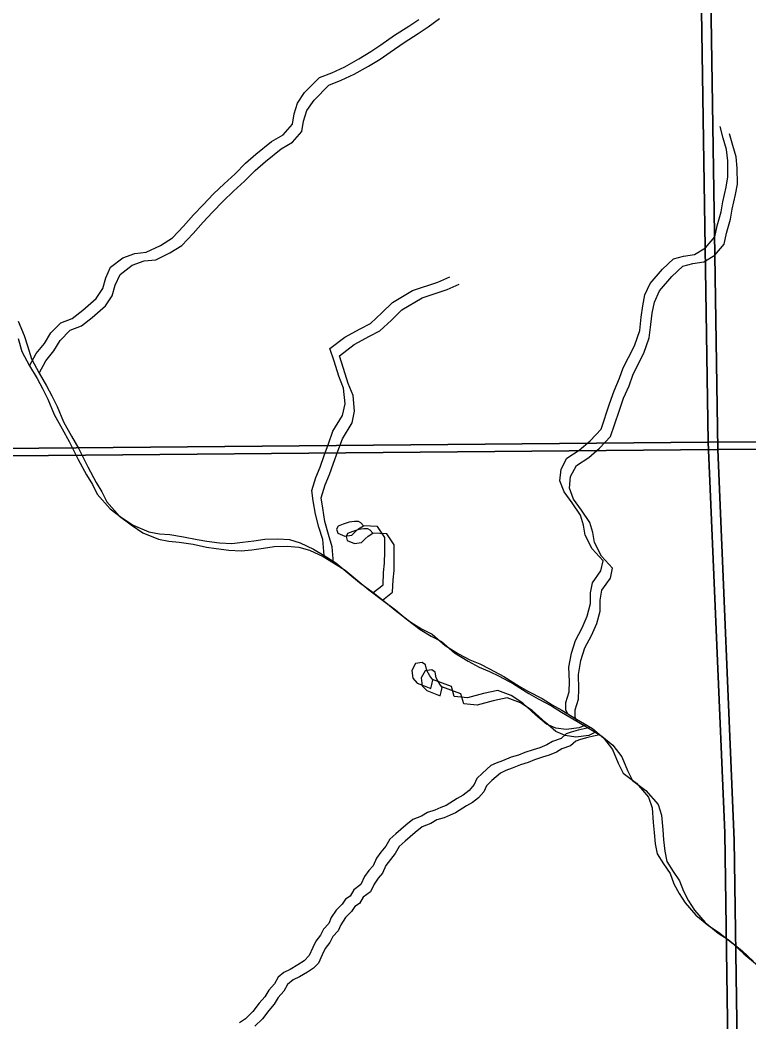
# Model space of a CAD drawing. Extents: x -21.1 to 50.3, y 0 to 22.1.
# Drawn here: x 46.473 to 47.215, y 16.088 to 17.109 of the extents above; entities that cross this region are included whole.
import ezdxf

# ---------------------------------------------------------------- set-up
doc = ezdxf.new("R2010")
doc.units = 0
for name, color, linetype in [('GM_X_Major_River', 7, 'Continuous'), ('GM_X_Minor_Lake', 7, 'Continuous'), ('GM_X_Minor_River', 7, 'Continuous'), ('GM_X_Section', 7, 'Continuous')]:
    doc.layers.add(name, color=color, linetype=linetype)

msp = doc.modelspace()

# ---------------------------------------------------------------- linework, layer by layer
at = {"layer": 'GM_X_Major_River'}
for points in [[(46.4708, 16.8023), (46.477, 16.7876), (46.4805, 16.777), (46.4844, 16.7637), (46.4921, 16.749), (46.4998, 16.7361), (46.5052, 16.7259), (46.5105, 16.7153), (46.5171, 16.6995), (46.5252, 16.6851), (46.5325, 16.6719), (46.5418, 16.6537), (46.5502, 16.6379), (46.556, 16.6281), (46.561, 16.6182), (46.574, 16.6035), (46.5859, 16.5945), (46.5977, 16.5866), (46.6137, 16.5799), (46.6243, 16.5781), (46.635, 16.5771), (46.649, 16.5749), (46.6627, 16.572), (46.6726, 16.5705)], [(46.4708, 16.7845), (46.4747, 16.7712), (46.4824, 16.7565), (46.4901, 16.7436), (46.4955, 16.7334), (46.5009, 16.7228), (46.5075, 16.707), (46.5156, 16.6926), (46.5229, 16.6794), (46.5321, 16.6612), (46.5406, 16.6454), (46.5464, 16.6356), (46.5514, 16.6257), (46.5644, 16.611), (46.5762, 16.602), (46.5881, 16.5941), (46.6041, 16.5874), (46.6147, 16.5856), (46.6253, 16.5846), (46.6394, 16.5824), (46.6531, 16.5795), (46.663, 16.578)], [(46.663, 16.578), (46.6759, 16.5763), (46.6884, 16.5756), (46.6994, 16.5768), (46.7111, 16.5784), (46.7221, 16.58), (46.7354, 16.5805), (46.7472, 16.5795), (46.7582, 16.5762), (46.7719, 16.5698), (46.7826, 16.5634), (46.7944, 16.5559), (46.8086, 16.5439), (46.8185, 16.536), (46.8326, 16.5255), (46.8456, 16.5154), (46.8567, 16.5064), (46.8708, 16.4955), (46.8819, 16.4887), (46.8925, 16.4831), (46.9059, 16.4718), (46.9196, 16.4632), (46.9311, 16.4572), (46.9413, 16.4528), (46.9512, 16.4479), (46.9657, 16.4401), (46.9814, 16.4303), (46.9909, 16.4247), (47.0046, 16.4176), (47.0149, 16.4112), (47.0248, 16.4056), (47.0397, 16.3966), (47.0561, 16.3869), (47.0672, 16.3775), (47.0764, 16.3658), (47.0822, 16.3518), (47.0872, 16.3416), (47.1009, 16.3315), (47.1132, 16.3171), (47.1167, 16.3062), (47.1179, 16.2914), (47.1188, 16.2811), (47.12, 16.2694), (47.122, 16.2592), (47.1285, 16.249), (47.135, 16.2392), (47.1389, 16.2289), (47.1443, 16.2191), (47.1505, 16.2093), (47.1612, 16.1969), (47.1745, 16.186), (47.1845, 16.1796), (47.199, 16.1679), (47.2101, 16.1574), (47.2242, 16.1458)], [(46.6726, 16.5705), (46.6855, 16.5688), (46.698, 16.5681), (46.709, 16.5693), (46.7208, 16.5709), (46.7318, 16.5725), (46.745, 16.573), (46.7568, 16.572), (46.7678, 16.5687), (46.7816, 16.5623), (46.7922, 16.5559), (46.8041, 16.5484), (46.8182, 16.5364), (46.8281, 16.5285), (46.8422, 16.518), (46.8552, 16.5079), (46.8663, 16.4989), (46.8804, 16.488), (46.8915, 16.4812), (46.9022, 16.4756), (46.9155, 16.4643), (46.9293, 16.4557), (46.9407, 16.4497), (46.951, 16.4453), (46.9609, 16.4404), (46.9754, 16.4326), (46.991, 16.4228), (47.0005, 16.4172), (47.0142, 16.4101), (47.0245, 16.4037), (47.0344, 16.3981), (47.0493, 16.3891), (47.0657, 16.3794), (47.0768, 16.37), (47.086, 16.3583), (47.0918, 16.3443), (47.0968, 16.3341), (47.1105, 16.324), (47.1228, 16.3096), (47.1263, 16.2987), (47.1276, 16.2839), (47.1284, 16.2736), (47.1296, 16.2619), (47.1316, 16.2517), (47.1381, 16.2415), (47.1447, 16.2317), (47.1486, 16.2214), (47.1539, 16.2116), (47.1601, 16.2018), (47.1708, 16.1894), (47.1842, 16.1785), (47.1941, 16.1721), (47.2086, 16.1604), (47.2197, 16.1499)]]:
    msp.add_lwpolyline(points, dxfattribs=at)
at = {"layer": 'GM_X_Minor_Lake'}
for points in [[(46.8199, 16.5966), (46.8176, 16.5981), (46.8134, 16.598), (46.8081, 16.5972), (46.8021, 16.5952), (46.7968, 16.5933), (46.7953, 16.5902), (46.7965, 16.5861), (46.8037, 16.5831), (46.8109, 16.584), (46.8147, 16.5878), (46.8177, 16.5905), (46.8226, 16.5936)], [(46.8226, 16.5936), (46.8199, 16.5966)], [(46.8295, 16.5891), (46.8272, 16.5906), (46.8231, 16.5905), (46.8178, 16.5897), (46.8117, 16.5877), (46.8064, 16.5858), (46.8049, 16.5827), (46.8061, 16.5786), (46.8134, 16.5756), (46.8206, 16.5765), (46.8243, 16.5803), (46.8273, 16.583), (46.8322, 16.5861)], [(46.8322, 16.5861), (46.8295, 16.5891)], [(46.8912, 16.4277), (46.8923, 16.4319), (46.8934, 16.4365), (46.8903, 16.4406), (46.8872, 16.4463), (46.886, 16.452), (46.8825, 16.4542), (46.8757, 16.4534), (46.872, 16.4461), (46.8729, 16.4382), (46.8775, 16.4333), (46.8828, 16.4311)], [(46.9008, 16.4202), (46.9019, 16.4244), (46.903, 16.429), (46.8999, 16.4331), (46.8968, 16.4388), (46.8956, 16.4445), (46.8922, 16.4467), (46.8854, 16.4459), (46.8816, 16.4386), (46.8825, 16.4307), (46.8871, 16.4258), (46.8924, 16.4236)], [(46.8828, 16.4311), (46.8912, 16.4277)], [(46.8924, 16.4236), (46.9008, 16.4202)]]:
    msp.add_lwpolyline(points, dxfattribs=at)
at = {"layer": 'GM_X_Minor_River'}
for points in [[(46.4824, 16.7565), (46.4893, 16.7691), (46.4976, 16.7794), (46.504, 16.7901), (46.5143, 16.8004), (46.5257, 16.805), (46.5366, 16.8134), (46.5503, 16.8253), (46.5571, 16.8356), (46.5601, 16.8462), (46.5649, 16.8573), (46.5775, 16.8668), (46.5896, 16.8711), (46.6014, 16.8723), (46.6158, 16.8792), (46.628, 16.8869), (46.6393, 16.8991), (46.6495, 16.9105), (46.6594, 16.9208), (46.67, 16.9319), (46.6806, 16.9422), (46.6919, 16.9522), (46.7025, 16.9633), (46.7131, 16.9724), (46.729, 16.9854), (46.7408, 16.992), (46.7503, 17.003), (46.7521, 17.0133), (46.7555, 17.0243), (46.7626, 17.035), (46.7778, 17.0503), (46.7903, 17.0553), (46.8036, 17.0614), (46.818, 17.0695), (46.8302, 17.0768), (46.8404, 17.0837), (46.8544, 17.0936), (46.8688, 17.1028), (46.8791, 17.1097)], [(46.4921, 16.749), (46.4989, 16.7616), (46.5073, 16.7719), (46.5137, 16.7826), (46.5239, 16.7929), (46.5353, 16.7975), (46.5463, 16.8059), (46.5599, 16.8178), (46.5667, 16.8281), (46.5697, 16.8387), (46.5746, 16.8498), (46.5871, 16.8593), (46.5992, 16.8636), (46.611, 16.8648), (46.6255, 16.8717), (46.6376, 16.8794), (46.649, 16.8916), (46.6592, 16.903), (46.669, 16.9133), (46.6796, 16.9244), (46.6902, 16.9347), (46.7016, 16.9447), (46.7122, 16.9558), (46.7228, 16.9649), (46.7387, 16.9779), (46.7504, 16.9845), (46.7599, 16.9955), (46.7617, 17.0058), (46.7651, 17.0168), (46.7723, 17.0275), (46.7874, 17.0428), (46.8, 17.0478), (46.8132, 17.0539), (46.8277, 17.062), (46.8398, 17.0693), (46.85, 17.0762), (46.8641, 17.0861), (46.8785, 17.0953), (46.8887, 17.1022), (46.9001, 17.1106)], [(47.0305, 16.4022), (47.0288, 16.4061), (47.0288, 16.4135), (47.0321, 16.4245), (47.0325, 16.4348), (47.032, 16.4496), (47.0346, 16.4637), (47.0387, 16.4766), (47.0455, 16.4895), (47.0507, 16.5017), (47.0541, 16.5143), (47.054, 16.5253), (47.0559, 16.5356), (47.0646, 16.5478), (47.0668, 16.558), (47.0557, 16.5701), (47.0484, 16.5842), (47.0468, 16.5944), (47.0437, 16.6046), (47.0352, 16.6171), (47.0272, 16.6281), (47.0229, 16.6395), (47.024, 16.6513), (47.03, 16.6627), (47.0425, 16.6707), (47.0535, 16.6803), (47.0649, 16.6921), (47.0735, 16.718), (47.078, 16.7313), (47.0836, 16.7439), (47.0874, 16.7546), (47.0926, 16.7652), (47.0987, 16.777), (47.1043, 16.7926), (47.1057, 16.8063), (47.1072, 16.8177), (47.1094, 16.8291), (47.1147, 16.8406), (47.1272, 16.8551), (47.1385, 16.8658), (47.1488, 16.8685), (47.1598, 16.8701), (47.1712, 16.877), (47.1806, 16.888), (47.1829, 16.8994), (47.187, 16.9135), (47.1888, 16.9238), (47.1922, 16.9386), (47.194, 16.9493), (47.1939, 16.9656), (47.1927, 16.977), (47.1892, 16.9887), (47.1861, 17.0005)], [(47.0401, 16.3947), (47.0384, 16.3986), (47.0384, 16.406), (47.0418, 16.417), (47.0421, 16.4273), (47.0416, 16.4421), (47.0442, 16.4562), (47.0483, 16.4691), (47.0551, 16.482), (47.0604, 16.4942), (47.0637, 16.5068), (47.0637, 16.5178), (47.0655, 16.5281), (47.0742, 16.5403), (47.0764, 16.5505), (47.0653, 16.5626), (47.058, 16.5767), (47.0564, 16.5869), (47.0533, 16.5971), (47.0449, 16.6096), (47.0368, 16.6206), (47.0326, 16.632), (47.0336, 16.6438), (47.0397, 16.6552), (47.0522, 16.6632), (47.0632, 16.6728), (47.0745, 16.6846), (47.0831, 16.7105), (47.0876, 16.7238), (47.0933, 16.7364), (47.097, 16.7471), (47.1023, 16.7577), (47.1083, 16.7695), (47.1139, 16.7851), (47.1154, 16.7988), (47.1168, 16.8102), (47.1191, 16.8216), (47.1243, 16.8331), (47.1368, 16.8476), (47.1482, 16.8583), (47.1584, 16.861), (47.1694, 16.8626), (47.1808, 16.8695), (47.1903, 16.8805), (47.1925, 16.8919), (47.1966, 16.906), (47.1985, 16.9163), (47.2018, 16.9311), (47.2036, 16.9418), (47.2035, 16.9581), (47.2023, 16.9695), (47.1989, 16.9812), (47.1957, 16.993)], [(46.7826, 16.5634), (46.7812, 16.5796), (46.7773, 16.5921), (46.7738, 16.6054), (46.7714, 16.6191), (46.7699, 16.6297), (46.774, 16.643), (46.7785, 16.6533), (46.7826, 16.6651), (46.7871, 16.6773), (46.7916, 16.6899), (46.8014, 16.7059), (46.804, 16.718), (46.8024, 16.734), (46.7974, 16.7461), (46.7927, 16.7613), (46.7885, 16.7742), (46.8036, 16.786), (46.8192, 16.7945), (46.8298, 16.7999), (46.8415, 16.8106), (46.8521, 16.8212), (46.8726, 16.8335), (46.8985, 16.842), (46.9106, 16.8474)], [(46.7922, 16.5559), (46.7908, 16.5721), (46.7869, 16.5846), (46.7834, 16.5979), (46.7811, 16.6116), (46.7795, 16.6222), (46.7836, 16.6355), (46.7881, 16.6458), (46.7922, 16.6576), (46.7967, 16.6698), (46.8012, 16.6824), (46.811, 16.6984), (46.8136, 16.7105), (46.812, 16.7265), (46.807, 16.7386), (46.8024, 16.7538), (46.7981, 16.7667), (46.8133, 16.7785), (46.8288, 16.787), (46.8394, 16.7923), (46.8512, 16.8031), (46.8618, 16.8137), (46.8823, 16.826), (46.9081, 16.8345), (46.9203, 16.8399)], [(46.8326, 16.5255), (46.8426, 16.5335), (46.8432, 16.546), (46.8442, 16.5555), (46.8445, 16.5676), (46.8443, 16.5817), (46.837, 16.593), (46.8226, 16.5936)], [(46.8422, 16.518), (46.8522, 16.526), (46.8528, 16.5385), (46.8539, 16.548), (46.8541, 16.5601), (46.854, 16.5742), (46.8466, 16.5855), (46.8322, 16.5861)], [(47.0494, 16.3909), (47.0426, 16.3876), (47.0293, 16.386), (47.0187, 16.3874), (47.0091, 16.3914), (46.9984, 16.4008), (46.985, 16.4128), (46.9732, 16.4206), (46.9595, 16.4258), (46.9451, 16.4226), (46.9288, 16.4183), (46.9152, 16.4196), (46.9124, 16.4299), (46.8929, 16.4371)], [(47.059, 16.3834), (47.0522, 16.3801), (47.0389, 16.3784), (47.0283, 16.3799), (47.0188, 16.3839), (47.0081, 16.3933), (46.9947, 16.4053), (46.9828, 16.4131), (46.9691, 16.4183), (46.9547, 16.4151), (46.9385, 16.4108), (46.9248, 16.4121), (46.922, 16.4224), (46.9025, 16.4296)], [(47.0538, 16.3882), (47.0476, 16.3866), (47.0415, 16.3854), (47.0343, 16.3835), (47.0293, 16.3816), (47.024, 16.377), (47.0153, 16.3739), (47.0096, 16.3704), (47.0024, 16.3674), (46.9955, 16.3654), (46.9872, 16.3627), (46.9807, 16.36), (46.9731, 16.3577), (46.9644, 16.3542), (46.9579, 16.3519), (46.9526, 16.3492), (46.9439, 16.3416), (46.9382, 16.3362), (46.9356, 16.3301), (46.9303, 16.324), (46.9242, 16.3191), (46.9182, 16.3156), (46.9068, 16.3087), (46.9015, 16.3064), (46.8954, 16.3037), (46.8878, 16.3014), (46.8817, 16.2976), (46.873, 16.2945), (46.8658, 16.2887), (46.8556, 16.2796), (46.8495, 16.2742), (46.8454, 16.2673), (46.8404, 16.2612), (46.8359, 16.2548), (46.8325, 16.2471), (46.828, 16.2422), (46.8238, 16.2361), (46.8201, 16.2281), (46.8129, 16.2227), (46.8091, 16.2162), (46.8042, 16.2132), (46.8008, 16.2082), (46.7947, 16.2021), (46.7898, 16.1945), (46.7872, 16.1884), (46.7819, 16.1827), (46.7789, 16.1766), (46.774, 16.1705), (46.771, 16.164), (46.7672, 16.1556), (46.7623, 16.1503), (46.7558, 16.1461), (46.7479, 16.1414), (46.7414, 16.1384), (46.7357, 16.1338), (46.732, 16.1269), (46.7263, 16.1204), (46.7221, 16.1136), (46.7165, 16.1071), (46.71, 16.0987), (46.7025, 16.0911), (46.6964, 16.0872)], [(47.0635, 16.3807), (47.0572, 16.3791), (47.0511, 16.3779), (47.0439, 16.376), (47.039, 16.3741), (47.0337, 16.3695), (47.0249, 16.3664), (47.0192, 16.3629), (47.012, 16.3599), (47.0052, 16.3579), (46.9968, 16.3552), (46.9904, 16.3525), (46.9828, 16.3502), (46.974, 16.3467), (46.9676, 16.3444), (46.9623, 16.3417), (46.9535, 16.3341), (46.9479, 16.3287), (46.9452, 16.3226), (46.9399, 16.3165), (46.9339, 16.3116), (46.9278, 16.3081), (46.9164, 16.3012), (46.9111, 16.2989), (46.905, 16.2962), (46.8974, 16.2939), (46.8914, 16.2901), (46.8826, 16.287), (46.8754, 16.2812), (46.8652, 16.2721), (46.8591, 16.2667), (46.855, 16.2598), (46.8501, 16.2537), (46.8456, 16.2473), (46.8422, 16.2396), (46.8376, 16.2347), (46.8335, 16.2286), (46.8297, 16.2206), (46.8225, 16.2152), (46.8187, 16.2087), (46.8138, 16.2057), (46.8104, 16.2007), (46.8044, 16.1946), (46.7995, 16.187), (46.7968, 16.1809), (46.7915, 16.1752), (46.7885, 16.1691), (46.7836, 16.163), (46.7806, 16.1565), (46.7768, 16.1481), (46.7719, 16.1428), (46.7655, 16.1386), (46.7575, 16.1339), (46.751, 16.1309), (46.7454, 16.1263), (46.7416, 16.1194), (46.7359, 16.1129), (46.7318, 16.1061), (46.7261, 16.0996), (46.7197, 16.0912), (46.7121, 16.0836)]]:
    msp.add_lwpolyline(points, dxfattribs=at)
at = {"layer": 'GM_X_Section'}
for points in [[(47.1584, 17.6908), (48.171, 17.7091), (48.1855, 16.6839), (47.1739, 16.679)], [(47.168, 17.6833), (48.1806, 17.7016), (48.1952, 16.6764), (47.1836, 16.6715)], [(46.1737, 17.6801), (47.1584, 17.6908), (47.1739, 16.679), (46.1885, 16.6701)], [(46.1834, 17.6726), (47.168, 17.6833), (47.1836, 16.6715), (46.1982, 16.6626)], [(47.1739, 16.679), (48.1855, 16.6839), (48.1977, 15.669), (47.1998, 15.6592), (47.1908, 16.2808)], [(46.1885, 16.6701), (47.1739, 16.679), (47.1908, 16.2808), (47.1998, 15.6592), (46.2007, 15.6608)], [(47.1836, 16.6715), (48.1952, 16.6764), (48.2073, 15.6615), (47.2094, 15.6517), (47.2004, 16.2733)], [(46.1982, 16.6626), (47.1836, 16.6715), (47.2004, 16.2733), (47.2094, 15.6517), (46.2103, 15.6533)]]:
    msp.add_lwpolyline(points, close=True, dxfattribs=at)

doc.saveas('drawing.dxf')
